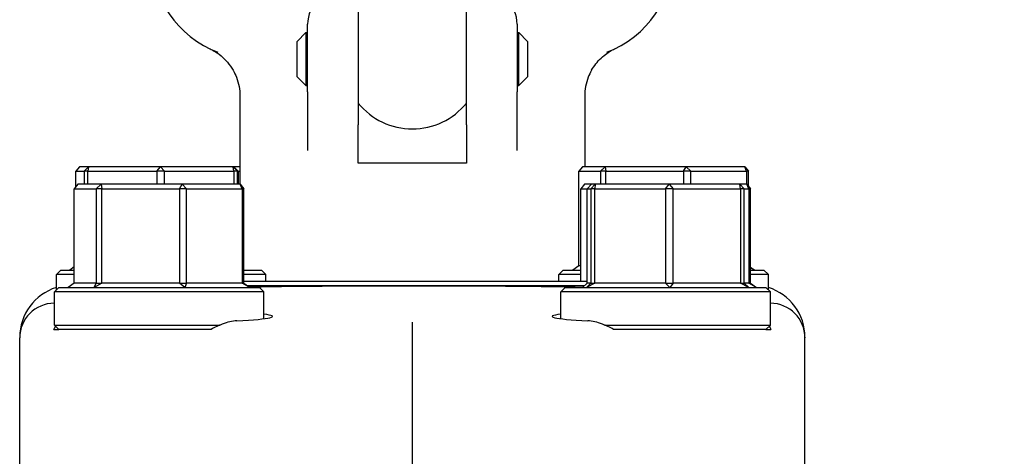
# Model space of a CAD drawing. Header units: inches. Extents: x 24 to 1128, y -69 to 748.
# Tile 551 of 656: x 961.63 to 965.15, y 304 to 305.56. Entities that reach past the tile are written whole.
import ezdxf

# ---------------------------------------------------------------- set-up
doc = ezdxf.new("R2010")
doc.units = ezdxf.units.IN
doc.header["$LTSCALE"] = 32
doc.header["$MEASUREMENT"] = 0
doc.layers.add('Visible (ANSI)', color=7, linetype='Continuous', lineweight=30)

msp = doc.modelspace()

# ---------------------------------------------------------------- linework, layer by layer
at = {"layer": 'Visible (ANSI)'}
for p, q in [((962.84078, 305.67117), (962.84078, 305.18625)), ((963.22828, 305.18625), (963.22828, 305.67117)), ((962.65953, 305.30371), (962.65953, 305.54617)), ((963.40953, 305.54617), (963.40953, 305.30371)), ((962.62203, 305.48492), (962.65328, 305.51617)), ((962.65328, 305.51617), (962.65328, 305.32617)), ((962.65328, 305.51617), (962.65953, 305.51617)), ((963.40953, 305.51617), (963.41578, 305.51617)), ((963.41578, 305.32617), (963.41578, 305.51617)), ((963.44703, 305.48492), (963.41578, 305.51617)), ((962.62203, 305.35742), (962.62203, 305.48492)), ((963.44703, 305.48492), (963.44703, 305.35742)), ((962.62203, 305.35742), (962.65328, 305.32617)), ((963.44703, 305.35742), (963.41578, 305.32617)), ((962.65328, 305.32617), (962.65953, 305.32617)), ((963.40953, 305.32617), (963.41578, 305.32617)), ((962.41703, 305.28863), (962.41703, 304.97242)), ((962.65953, 305.30371), (962.65953, 305.09405)), ((963.40953, 305.09405), (963.40953, 305.30371)), ((963.65203, 305.28863), (963.65203, 305.03492)), ((962.84078, 305.0481), (962.84078, 305.18625)), ((963.22828, 305.18625), (963.22828, 305.0481)), ((961.84274, 305.03492), (961.82972, 305.01929)), ((961.8744, 305.03492), (961.84274, 305.03492)), ((961.85881, 305.01929), (961.8744, 305.03492)), ((961.8744, 305.03492), (961.87222, 305.01929)), ((962.133, 305.03492), (961.8744, 305.03492)), ((962.11942, 305.01929), (962.133, 305.03492)), ((962.133, 305.03492), (962.14648, 305.01929)), ((962.39314, 305.03492), (962.133, 305.03492)), ((962.39515, 305.01929), (962.39314, 305.03492)), ((962.39314, 305.03492), (962.4088, 305.01929)), ((962.39467, 305.03492), (962.39314, 305.03492)), ((962.41703, 305.03492), (962.39467, 305.03492)), ((962.41026, 305.01929), (962.39467, 305.03492)), ((963.22828, 305.0481), (962.84078, 305.0481)), ((963.6443, 305.03492), (963.63105, 305.01929)), ((963.72539, 305.03492), (963.6443, 305.03492)), ((963.70856, 305.01929), (963.72539, 305.03492)), ((963.72539, 305.03492), (963.72794, 305.01929)), ((964.01563, 305.03492), (963.72539, 305.03492)), ((964.00537, 305.01929), (964.01563, 305.03492)), ((964.01563, 305.03492), (964.03142, 305.01929)), ((964.22477, 305.03492), (964.01563, 305.03492)), ((964.23134, 305.01929), (964.22477, 305.03492)), ((964.22477, 305.03492), (964.23802, 305.01929)), ((961.82972, 304.96419), (961.82972, 305.01929)), ((961.82972, 305.01929), (961.85881, 305.01929)), ((961.87222, 305.01929), (961.85881, 305.01929)), ((961.85881, 305.01929), (961.85881, 304.97242)), ((961.87222, 304.97242), (961.87222, 305.01929)), ((961.87222, 305.01929), (962.11942, 305.01929)), ((962.14648, 305.01929), (962.11942, 305.01929)), ((962.11942, 305.01929), (962.11942, 304.97242)), ((962.14648, 304.97242), (962.14648, 305.01929)), ((962.14648, 305.01929), (962.39515, 305.01929)), ((962.4088, 305.01929), (962.39515, 305.01929)), ((962.39515, 305.01929), (962.39515, 304.97242)), ((962.4088, 304.97242), (962.4088, 305.01929)), ((962.4088, 305.01929), (962.41026, 305.01929)), ((962.41026, 305.01929), (962.41703, 305.01929)), ((962.41026, 305.01929), (962.41026, 304.97242)), ((963.63105, 304.68054), (963.63105, 305.01929)), ((963.63105, 305.01929), (963.70856, 305.01929)), ((963.72794, 305.01929), (963.70856, 305.01929)), ((963.70856, 305.01929), (963.70856, 304.97242)), ((963.72794, 304.97242), (963.72794, 305.01929)), ((963.72794, 305.01929), (964.00537, 305.01929)), ((964.03142, 305.01929), (964.00537, 305.01929)), ((964.00537, 305.01929), (964.00537, 304.97242)), ((964.03142, 304.97242), (964.03142, 305.01929)), ((964.03142, 305.01929), (964.23134, 305.01929)), ((964.23802, 305.01929), (964.23134, 305.01929)), ((964.23134, 305.01929), (964.23134, 304.97242)), ((964.23802, 304.96576), (964.23802, 305.01929)), ((961.83667, 304.97242), (961.82348, 304.95679)), ((961.91955, 304.97242), (961.83667, 304.97242)), ((961.90271, 304.95679), (961.91955, 304.97242)), ((961.91955, 304.97242), (961.9222, 304.95679)), ((962.21024, 304.97242), (961.91955, 304.97242)), ((962.20007, 304.95679), (962.21024, 304.97242)), ((962.21024, 304.97242), (962.22608, 304.95679)), ((962.41804, 304.97242), (962.21024, 304.97242)), ((962.42471, 304.95679), (962.41804, 304.97242)), ((962.41804, 304.97242), (962.43123, 304.95679)), ((963.65102, 304.97242), (963.63784, 304.95679)), ((963.67603, 304.97242), (963.65102, 304.97242)), ((963.67603, 304.97242), (963.66071, 304.95679)), ((963.67324, 304.95679), (963.68913, 304.97242)), ((963.68913, 304.97242), (963.67603, 304.97242)), ((963.68913, 304.97242), (963.68778, 304.95679)), ((963.95481, 304.97242), (963.68913, 304.97242)), ((963.94174, 304.95679), (963.95481, 304.97242)), ((963.95481, 304.97242), (963.96878, 304.95679)), ((964.20739, 304.97242), (963.95481, 304.97242)), ((964.21022, 304.95679), (964.20739, 304.97242)), ((964.20739, 304.97242), (964.22271, 304.95679)), ((964.2324, 304.97242), (964.20739, 304.97242)), ((964.23907, 304.95679), (964.2324, 304.97242)), ((964.2324, 304.97242), (964.24559, 304.95679)), ((961.82348, 304.61804), (961.82348, 304.95679)), ((961.82348, 304.95679), (961.90271, 304.95679)), ((961.9222, 304.95679), (961.90271, 304.95679)), ((961.90271, 304.95679), (961.90271, 304.61804)), ((961.9222, 304.61804), (961.9222, 304.95679)), ((961.9222, 304.95679), (962.20007, 304.95679)), ((962.22608, 304.95679), (962.20007, 304.95679)), ((962.20007, 304.95679), (962.20007, 304.61804)), ((962.22608, 304.61804), (962.22608, 304.95679)), ((962.22608, 304.95679), (962.42471, 304.95679)), ((962.43123, 304.95679), (962.42471, 304.95679)), ((962.42471, 304.95679), (962.42471, 304.61804)), ((962.43123, 304.61804), (962.43123, 304.95679)), ((963.63784, 304.62429), (963.63784, 304.95679)), ((963.63784, 304.95679), (963.66071, 304.95679)), ((963.66071, 304.61804), (963.66071, 304.95679)), ((963.66071, 304.95679), (963.67324, 304.95679)), ((963.68778, 304.95679), (963.67324, 304.95679)), ((963.67324, 304.95679), (963.67324, 304.61804)), ((963.68778, 304.61804), (963.68778, 304.95679)), ((963.68778, 304.95679), (963.94174, 304.95679)), ((963.96878, 304.95679), (963.94174, 304.95679)), ((963.94174, 304.95679), (963.94174, 304.61804)), ((963.96878, 304.61804), (963.96878, 304.95679)), ((963.96878, 304.95679), (964.21022, 304.95679)), ((964.22271, 304.95679), (964.21022, 304.95679)), ((964.21022, 304.95679), (964.21022, 304.61804)), ((964.22271, 304.61804), (964.22271, 304.95679)), ((964.22271, 304.95679), (964.23907, 304.95679)), ((964.24559, 304.95679), (964.23907, 304.95679)), ((964.23907, 304.95679), (964.23907, 304.61804)), ((964.24559, 304.61804), (964.24559, 304.95679)), ((961.82348, 304.67614), (961.80758, 304.66492)), ((963.63105, 304.68054), (963.60933, 304.66492)), ((963.63784, 304.68054), (963.63105, 304.68054)), ((961.77516, 304.66492), (961.75953, 304.64929)), ((961.82348, 304.64929), (961.75953, 304.64929)), ((961.75953, 304.59397), (961.75953, 304.64929)), ((961.77516, 304.66492), (961.82348, 304.66492)), ((962.43123, 304.66492), (962.49391, 304.66492)), ((962.50953, 304.64929), (962.43123, 304.64929)), ((962.49391, 304.66492), (962.50953, 304.64929)), ((962.50953, 304.62429), (962.50953, 304.64929)), ((963.57516, 304.66492), (963.55953, 304.64929)), ((963.63784, 304.64929), (963.55953, 304.64929)), ((963.55953, 304.62429), (963.55953, 304.64929)), ((963.57516, 304.66492), (963.63784, 304.66492)), ((964.24559, 304.6751), (964.25973, 304.66492)), ((964.25973, 304.66492), (964.24559, 304.67271)), ((964.24559, 304.66492), (964.29391, 304.66492)), ((964.30953, 304.64929), (964.24559, 304.64929)), ((964.29391, 304.66492), (964.30953, 304.64929)), ((964.30953, 304.59397), (964.30953, 304.64929)), ((961.82348, 304.61804), (961.80164, 304.60242)), ((961.90271, 304.61804), (961.82348, 304.61804)), ((961.89452, 304.60242), (961.90271, 304.61804)), ((961.9222, 304.61804), (961.89452, 304.60242)), ((961.90271, 304.61804), (961.9222, 304.61804)), ((962.20007, 304.61804), (961.9222, 304.61804)), ((962.20007, 304.61804), (962.22608, 304.61804)), ((962.22023, 304.60242), (962.20007, 304.61804)), ((962.22608, 304.61804), (962.22023, 304.60242)), ((962.42471, 304.61804), (962.22608, 304.61804)), ((962.45307, 304.60242), (962.42471, 304.61804)), ((962.42471, 304.61804), (962.43123, 304.61804)), ((963.66071, 304.62429), (962.43123, 304.62429)), ((962.43123, 304.61804), (962.45307, 304.60242)), ((963.03443, 304.60867), (962.44433, 304.60867)), ((963.6507, 304.60867), (963.03443, 304.60867)), ((963.66071, 304.61804), (963.64402, 304.60242)), ((963.6587, 304.60242), (963.67324, 304.61804)), ((963.68778, 304.61804), (963.6587, 304.60242)), ((963.67324, 304.61804), (963.66071, 304.61804)), ((963.67324, 304.61804), (963.68778, 304.61804)), ((963.94174, 304.61804), (963.68778, 304.61804)), ((963.95639, 304.60242), (963.94174, 304.61804)), ((963.94174, 304.61804), (963.96878, 304.61804)), ((963.96878, 304.61804), (963.95639, 304.60242)), ((964.21022, 304.61804), (963.96878, 304.61804)), ((964.2394, 304.60242), (964.21022, 304.61804)), ((964.21022, 304.61804), (964.22271, 304.61804)), ((964.22271, 304.61804), (964.2394, 304.60242)), ((964.23907, 304.61804), (964.22271, 304.61804)), ((964.26742, 304.60242), (964.23907, 304.61804)), ((964.23907, 304.61804), (964.24559, 304.61804)), ((964.24559, 304.61804), (964.26742, 304.60242)), ((961.76798, 304.60242), (961.75235, 304.58679)), ((962.50235, 304.58679), (961.75235, 304.58679)), ((961.75235, 304.46804), (961.75235, 304.58679)), ((961.76798, 304.60242), (962.48673, 304.60242)), ((962.48673, 304.60242), (962.50235, 304.58679)), ((962.50235, 304.49044), (962.50235, 304.58679)), ((963.58234, 304.60242), (963.56671, 304.58679)), ((964.31671, 304.58679), (963.56671, 304.58679)), ((963.56671, 304.49044), (963.56671, 304.58679)), ((963.58234, 304.60242), (964.30109, 304.60242)), ((964.30109, 304.60242), (964.31671, 304.58679)), ((964.31671, 304.46804), (964.31671, 304.58679)), ((961.75235, 304.46804), (962.34607, 304.46804)), ((961.76798, 304.45242), (961.75235, 304.46804)), ((963.03453, 304.35379), (963.03453, 304.47874)), ((963.723, 304.46804), (964.31671, 304.46804)), ((964.30109, 304.45242), (964.31671, 304.46804)), ((961.75058, 304.45242), (961.76798, 304.45242)), ((962.21565, 304.45242), (961.76798, 304.45242)), ((964.30109, 304.45242), (963.85342, 304.45242)), ((964.30109, 304.45242), (964.31848, 304.45242)), ((961.62828, 304.42457), (961.62828, 304.42186)), ((961.62828, 303.93679), (961.62828, 304.42186)), ((964.44078, 304.42457), (964.44078, 304.42186)), ((964.44078, 303.93679), (964.44078, 304.42186)), ((963.03453, 303.93679), (963.03453, 304.35379))]:
    msp.add_line(p, q, dxfattribs=at)
for centre, radius, start, end in [((962.47203, 305.79617), 0.375, 180, 249.10429), ((963.59703, 305.79617), 0.375, 290.89571, 0), ((962.78453, 305.54617), 0.125, 90, 180), ((963.28453, 305.54617), 0.125, 0, 90), ((963.03453, 305.42117), 0.25, 219.19497, 320.80503)]:
    msp.add_arc(centre, radius, start, end, dxfattribs=at)
for centre, major_axis, ratio, start_param, end_param in [((961.81744, 304.42349), (0.18003, -0.0586), 0.9903423, 2.1937689, 3.4534494), ((964.25163, 304.42349), (-0.18003, -0.0586), 0.9903423, 2.829736, 4.0894164), ((961.75439, 304.421), (-0.1175, 0.04626), 0.9899206, 5.1001048, 6.6547973), ((964.31468, 304.421), (0.1175, 0.04626), 0.9899206, 5.9115734, 7.4662658), ((962.12735, 304.49863), (0.40625, 0), 0.0524078, 5.4675538, 6.6779764), ((963.94171, 304.49863), (0.40625, 0), 0.0524078, 2.7468015, 3.9572242)]:
    msp.add_ellipse(centre, major_axis=major_axis, ratio=ratio, start_param=start_param, end_param=end_param, dxfattribs=at)
for points, knots in [([(979.45453, 304.63906), (979.3894, 304.60781), (979.32397, 304.57719), (979.25827, 304.54719), (979.24826, 304.54262), (979.23824, 304.53806), (979.22821, 304.53352), (979.03399, 304.44552), (978.83741, 304.36298), (978.63913, 304.28593), (978.62977, 304.28229), (978.62041, 304.27867), (978.61105, 304.27506), (978.51525, 304.23811), (978.41906, 304.20244), (978.32255, 304.16806), (978.31379, 304.16493), (978.30502, 304.16182), (978.29625, 304.15872), (978.27624, 304.15164), (978.25621, 304.14462), (978.23617, 304.13765), (978.05144, 304.0734), (977.86495, 304.01359), (977.67704, 303.95822), (977.66972, 303.95607), (977.66239, 303.95392), (977.65507, 303.95177), (977.57074, 303.9271), (977.48612, 303.90331), (977.40125, 303.88043), (977.38376, 303.87571), (977.36625, 303.87103), (977.34874, 303.86639), (977.34207, 303.86462), (977.33539, 303.86286), (977.32872, 303.8611), (977.11477, 303.80479), (976.89928, 303.75415), (976.68273, 303.70919), (976.67718, 303.70804), (976.67163, 303.70689), (976.66608, 303.70574), (976.55951, 303.68376), (976.45269, 303.66316), (976.34567, 303.64392), (976.34065, 303.64302), (976.33562, 303.64212), (976.3306, 303.64122), (976.27521, 303.63133), (976.21978, 303.62181), (976.1643, 303.61265), (975.99828, 303.58526), (975.8317, 303.56111), (975.66473, 303.5402), (975.661, 303.53973), (975.65726, 303.53926), (975.65353, 303.5388), (975.54301, 303.52506), (975.43232, 303.51274), (975.32151, 303.50184), (975.31851, 303.50154), (975.3155, 303.50125), (975.3125, 303.50095), (975.086, 303.47882), (974.85902, 303.46262), (974.63165, 303.4523), (974.63026, 303.45223), (974.62887, 303.45217), (974.62748, 303.45211), (974.5136, 303.44698), (974.39965, 303.44332), (974.28567, 303.44115), (974.28508, 303.44114), (974.2845, 303.44113), (974.28391, 303.44112), (974.20043, 303.43954), (974.11693, 303.43875), (974.03343, 303.43876), (973.88774, 303.43877), (973.74203, 303.4412), (973.59639, 303.44604), (973.59537, 303.44608), (973.59435, 303.44611), (973.59332, 303.44615), (973.47984, 303.44995), (973.3664, 303.45522), (973.25305, 303.46196), (973.25124, 303.46207), (973.24943, 303.46218), (973.24762, 303.46228), (973.02088, 303.47586), (972.7945, 303.49532), (972.56883, 303.52066), (972.56551, 303.52104), (972.56219, 303.52141), (972.55887, 303.52179), (972.44861, 303.53426), (972.33851, 303.54813), (972.22863, 303.56342), (972.22458, 303.56398), (972.22054, 303.56455), (972.21649, 303.56511), (972.11179, 303.57978), (972.00729, 303.59572), (971.90302, 303.61294), (971.78072, 303.63314), (971.65861, 303.65512), (971.53677, 303.6789), (971.53137, 303.67995), (971.52596, 303.68101), (971.52056, 303.68207), (971.40879, 303.70403), (971.29725, 303.7275), (971.18603, 303.75247), (971.18, 303.75382), (971.17397, 303.75518), (971.16795, 303.75654), (971.00043, 303.79442), (970.83366, 303.83571), (970.66781, 303.88043), (970.6099, 303.89605), (970.5521, 303.91208), (970.49441, 303.92854), (970.48708, 303.93063), (970.47974, 303.93273), (970.47241, 303.93484), (970.3659, 303.96543), (970.25981, 303.99746), (970.1542, 304.03092), (970.14621, 304.03345), (970.13823, 304.03599), (970.13025, 304.03853), (970.0296, 304.07065), (969.9294, 304.10405), (969.82972, 304.13875), (969.71494, 304.17871), (969.60058, 304.22046), (969.48678, 304.264), (969.47754, 304.26754), (969.46829, 304.27109), (969.45905, 304.27466), (969.35883, 304.3133), (969.25904, 304.35334), (969.15978, 304.39477), (969.1501, 304.3988), (969.14043, 304.40286), (969.13077, 304.40692), (968.92513, 304.4934), (968.72178, 304.58587), (968.52146, 304.68423), (968.5112, 304.68927), (968.50095, 304.69432), (968.49071, 304.69939), (968.39683, 304.74584), (968.30363, 304.79359), (968.21118, 304.84262), (968.20067, 304.84819), (968.19017, 304.85379), (968.17968, 304.85939), (968.07867, 304.91338), (967.97856, 304.9689), (967.87946, 305.02594), (967.78159, 305.08226), (967.68439, 305.14024), (967.58797, 305.19986), (967.57698, 305.20666), (967.566, 305.21348), (967.55503, 305.22032), (967.47644, 305.26931), (967.39839, 305.31941), (967.32094, 305.37059), (967.30596, 305.38049), (967.29101, 305.39042), (967.27608, 305.4004), (967.26515, 305.4077), (967.25423, 305.41503), (967.24333, 305.42238), (967.15414, 305.48247), (967.06578, 305.54403), (966.97841, 305.60698), (966.87702, 305.68004), (966.77696, 305.75498), (966.6784, 305.83175), (966.66793, 305.8399), (966.65747, 305.84808), (966.64704, 305.85627), (966.56164, 305.92334), (966.47738, 305.99178), (966.39439, 306.06155), (966.38403, 306.07026), (966.37368, 306.07899), (966.36336, 306.08774), (966.28676, 306.15267), (966.21126, 306.21874), (966.13692, 306.28589), (966.04246, 306.37121), (965.94943, 306.45871), (965.85804, 306.54831), (965.84776, 306.55839), (965.8375, 306.5685), (965.82727, 306.57863), (965.75208, 306.65304), (965.67804, 306.72889), (965.60527, 306.80613), (965.59541, 306.81659), (965.58557, 306.82708), (965.57576, 306.83759), (965.42224, 307.00211), (965.27448, 307.17284), (965.13357, 307.34926), (965.12508, 307.35989), (965.11662, 307.37054), (965.10818, 307.3812), (965.04259, 307.46413), (964.97852, 307.54829), (964.91605, 307.63363), (964.90835, 307.64416), (964.90067, 307.6547), (964.89301, 307.66526), (964.83229, 307.74904), (964.77324, 307.83378), (964.71593, 307.9194), (964.70124, 307.94134), (964.68665, 307.96337), (964.67215, 307.98548), (964.66425, 307.99753), (964.65638, 308.00961), (964.64854, 308.02171)], [0.37071609, 0.37071609, 0.37071609, 0.37071609, 0.37431795, 0.37431795, 0.37431795, 0.37486693, 0.37486693, 0.37486693, 0.38550058, 0.38550058, 0.38550058, 0.38600227, 0.38600227, 0.38600227, 0.39113586, 0.39113586, 0.39113586, 0.39160203, 0.39160203, 0.39160203, 0.39266608, 0.39266608, 0.39266608, 0.40247456, 0.40247456, 0.40247456, 0.40285663, 0.40285663, 0.40285663, 0.40725602, 0.40725602, 0.40725602, 0.40816277, 0.40816277, 0.40816277, 0.40850818, 0.40850818, 0.40850818, 0.41958007, 0.41958007, 0.41958007, 0.4198637, 0.4198637, 0.4198637, 0.4253113, 0.4253113, 0.4253113, 0.42556695, 0.42556695, 0.42556695, 0.42838578, 0.42838578, 0.42838578, 0.43682079, 0.43682079, 0.43682079, 0.43700942, 0.43700942, 0.43700942, 0.44259209, 0.44259209, 0.44259209, 0.4427435, 0.4427435, 0.4427435, 0.45415456, 0.45415456, 0.45415456, 0.45422436, 0.45422436, 0.45422436, 0.4599393, 0.4599393, 0.4599393, 0.45996873, 0.45996873, 0.45996873, 0.46415469, 0.46415469, 0.46415469, 0.47145886, 0.47145886, 0.47145886, 0.47151019, 0.47151019, 0.47151019, 0.4772018, 0.4772018, 0.4772018, 0.47729258, 0.47729258, 0.47729258, 0.48867808, 0.48867808, 0.48867808, 0.48884558, 0.48884558, 0.48884558, 0.49440932, 0.49440932, 0.49440932, 0.49461432, 0.49461432, 0.49461432, 0.49991637, 0.49991637, 0.49991637, 0.5061353, 0.5061353, 0.5061353, 0.50641119, 0.50641119, 0.50641119, 0.51211772, 0.51211772, 0.51211772, 0.51242705, 0.51242705, 0.51242705, 0.52102437, 0.52102437, 0.52102437, 0.52402644, 0.52402644, 0.52402644, 0.5244082, 0.5244082, 0.5244082, 0.52995405, 0.52995405, 0.52995405, 0.5303734, 0.5303734, 0.5303734, 0.53566253, 0.53566253, 0.53566253, 0.54175282, 0.54175282, 0.54175282, 0.5422477, 0.5422477, 0.5422477, 0.5476158, 0.5476158, 0.5476158, 0.54813913, 0.54813913, 0.54813913, 0.55927152, 0.55927152, 0.55927152, 0.55984166, 0.55984166, 0.55984166, 0.56506666, 0.56506666, 0.56506666, 0.56566069, 0.56566069, 0.56566069, 0.57137991, 0.57137991, 0.57137991, 0.57702743, 0.57702743, 0.57702743, 0.57767117, 0.57767117, 0.57767117, 0.58228285, 0.58228285, 0.58228285, 0.58317458, 0.58317458, 0.58317458, 0.5838272, 0.5838272, 0.5838272, 0.589166, 0.589166, 0.589166, 0.59536199, 0.59536199, 0.59536199, 0.59602014, 0.59602014, 0.59602014, 0.60140635, 0.60140635, 0.60140635, 0.60207884, 0.60207884, 0.60207884, 0.60706871, 0.60706871, 0.60706871, 0.61340896, 0.61340896, 0.61340896, 0.61412222, 0.61412222, 0.61412222, 0.61935995, 0.61935995, 0.61935995, 0.62006947, 0.62006947, 0.62006947, 0.63117187, 0.63117187, 0.63117187, 0.63184054, 0.63184054, 0.63184054, 0.63703892, 0.63703892, 0.63703892, 0.63768002, 0.63768002, 0.63768002, 0.64276595, 0.64276595, 0.64276595, 0.64406947, 0.64406947, 0.64406947, 0.64477999, 0.64477999, 0.64477999, 0.64477999]), ([(962.31037, 305.45781), (962.31046, 305.45776), (962.31055, 305.45772), (962.31303, 305.45653), (962.31536, 305.45535), (962.31761, 305.45415)], [-0.369912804, -0.369912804, -0.369912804, -0.369912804, -0.369497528, -0.369497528, -0.358790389, -0.358790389, -0.358790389, -0.358790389]), ([(962.31761, 305.45415), (962.31856, 305.45364), (962.3195, 305.45313), (962.33009, 305.44729), (962.35159, 305.43443), (962.37987, 305.40131), (962.38674, 305.39151), (962.39263, 305.38112)], [0.01027275, 0.01027275, 0.01027275, 0.01027275, 0.01655356, 0.01655356, 0.11390533, 0.11390533, 0.15067112, 0.15067112, 0.15067112, 0.15067112]), ([(963.67643, 305.38112), (963.68553, 305.39715), (963.69693, 305.41175), (963.72489, 305.43837), (963.73864, 305.44694), (963.74857, 305.4526), (963.75016, 305.45346), (963.75145, 305.45415)], [0, 0, 0, 0, 0.14044728, 0.14044728, 0.29472543, 0.29472543, 0.32889511, 0.32889511, 0.32889511, 0.32889511]), ([(963.75145, 305.45415), (963.75371, 305.45535), (963.75603, 305.45653), (963.75851, 305.45772), (963.75861, 305.45776), (963.7587, 305.45781)], [-0.020804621, -0.020804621, -0.020804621, -0.020804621, 0, 0, 0.00080674, 0.00080674, 0.00080674, 0.00080674]), ([(962.39263, 305.38112), (962.39719, 305.37308), (962.40116, 305.3647), (962.41278, 305.33454), (962.41703, 305.31168), (962.41703, 305.28863)], [0.29103261, 0.29103261, 0.29103261, 0.29103261, 0.36171436, 0.36171436, 0.53738428, 0.53738428, 0.53738428, 0.53738428]), ([(963.67643, 305.38112), (963.67188, 305.37308), (963.66791, 305.3647), (963.65628, 305.33454), (963.65203, 305.31168), (963.65203, 305.28863)], [0.29103261, 0.29103261, 0.29103261, 0.29103261, 0.36171436, 0.36171436, 0.53738428, 0.53738428, 0.53738428, 0.53738428]), ([(962.45015, 304.6045), (962.45529, 304.60463), (962.46051, 304.60475), (962.53696, 304.60648), (962.62024, 304.60742), (962.78789, 304.60835), (962.86886, 304.60848), (962.96745, 304.60854), (962.98331, 304.60855), (963.00867, 304.60855), (963.01814, 304.60855), (963.03621, 304.60855), (963.04479, 304.60855), (963.06461, 304.60855), (963.07583, 304.60855), (963.1095, 304.60854), (963.13189, 304.60852), (963.20993, 304.60844), (963.26469, 304.60834), (963.4093, 304.60773), (963.49415, 304.60698), (963.59562, 304.60508), (963.62148, 304.60448), (963.6455, 304.6038)], [4.286994, 4.286994, 4.286994, 4.286994, 4.3433226, 4.3433226, 5.1013156, 5.1013156, 5.7353123, 5.7353123, 5.8564738, 5.8564738, 5.9286995, 5.9286995, 5.9941278, 5.9941278, 6.0797236, 6.0797236, 6.2512222, 6.2512222, 6.6809245, 6.6809245, 7.4266324, 7.4266324, 7.7047488, 7.7047488, 7.7047488, 7.7047488]), ([(962.4058, 304.48312), (962.38993, 304.48234), (962.37208, 304.47807), (962.34059, 304.46611), (962.32716, 304.45972), (962.31424, 304.45242)], [0.53727464, 0.53727464, 0.53727464, 0.53727464, 0.70123165, 0.70123165, 0.81966305, 0.81966305, 0.81966305, 0.81966305]), ([(963.75482, 304.45242), (963.74193, 304.45971), (963.72852, 304.46609), (963.69702, 304.47806), (963.67915, 304.48234), (963.66326, 304.48312)], [1.49579577, 1.49579577, 1.49579577, 1.49579577, 1.61405233, 1.61405233, 1.77819273, 1.77819273, 1.77819273, 1.77819273])]:
    msp.add_open_spline(points, degree=3, knots=knots, dxfattribs=at)
for points in [[(961.75058, 304.45242), (961.75251, 304.4564), (961.75458, 304.46016), (961.75673, 304.46367)], [(964.31233, 304.46367), (964.31449, 304.46016), (964.31656, 304.4564), (964.31848, 304.45242)]]:
    msp.add_open_spline(points, degree=3, dxfattribs=at)
for points, weights in [([(962.31424, 304.45242), (962.26517, 304.45242), (962.21565, 304.45242)], [0.999903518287, 0.999901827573, 0.9999171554]), ([(963.85342, 304.45242), (963.80389, 304.45242), (963.75482, 304.45242)], [0.999917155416, 0.999901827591, 0.999903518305])]:
    msp.add_rational_spline(points, weights, degree=2, dxfattribs=at)

doc.saveas('drawing.dxf')
